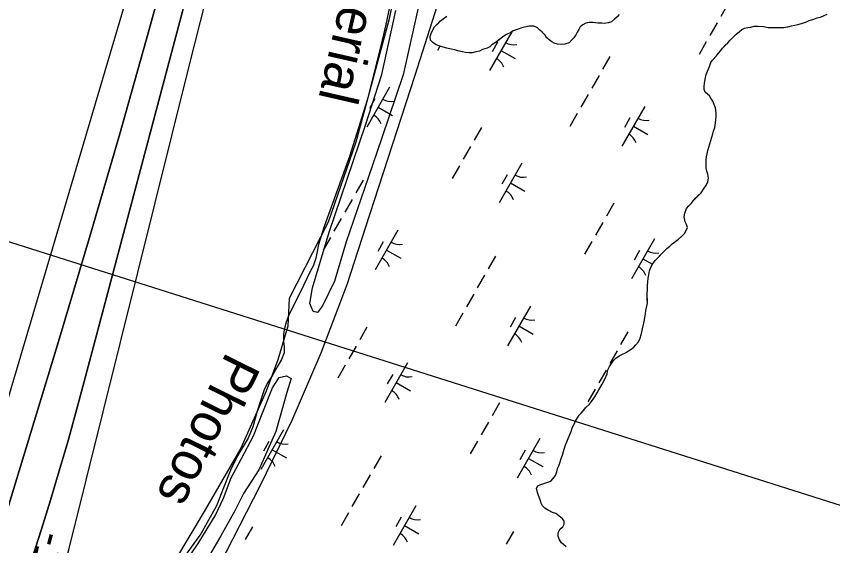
# Model space of a CAD drawing. Extents: x 3930721 to 3950824, y 220441 to 242861.
# Drawn here: x 3942447 to 3943337, y 231891 to 232468 of the extents above; entities that cross this region are included whole.
import ezdxf

# ---------------------------------------------------------------- set-up
doc = ezdxf.new("R2010")
doc.units = 0
for name, color, linetype in [('V-RIVR-EDGE', 7, 'Continuous'), ('V-RIVR-IDEN', 7, 'Continuous'), ('V-RIVR-JETY', 7, 'Continuous'), ('V-RIVR-RANG', 7, 'Continuous'), ('V-RRAP-FSHR', 7, 'Continuous'), ('V-TOPO-DPTH', 7, 'Continuous'), ('V-TOPO-MINR', 7, 'Continuous'), ('V-TOPO-SHOR', 7, 'Continuous'), ('V-UTIL-LINE', 7, 'Continuous'), ('V-WETL-SWMP', 7, 'Continuous')]:
    doc.layers.add(name, color=color, linetype=linetype)

msp = doc.modelspace()

# ---------------------------------------------------------------- linework, layer by layer
at = {"layer": 'V-RIVR-EDGE'}
msp.add_lwpolyline([(3942872.3, 232552.97), (3942853.41, 232464.02), (3942817.2, 232330.99), (3942787.28, 232243.61), (3942744.78, 232160.17), (3942743.2, 232130.26), (3942732.18, 232093.27), (3942719.59, 232059.42), (3942692.04, 231997.23), (3942651.89, 231927.96), (3942619.62, 231873.65), (3942581.05, 231802.02), (3942499.97, 231687.09), (3942487.38, 231656.39), (3942472.42, 231604.44), (3942450.38, 231502.11)], dxfattribs=at)
at = {"layer": 'V-RIVR-JETY'}
for points in [[(3942886.87, 232484), (3942868.8, 232404.38), (3942845.51, 232335.73), (3942830.62, 232291.93), (3942806.94, 232222.08), (3942794.01, 232179.09), (3942780.91, 232152.22), (3942775.48, 232145.08), (3942770.75, 232146.22), (3942767.12, 232154.83), (3942770.09, 232171.77), (3942788.35, 232232.51), (3942827.68, 232349.31), (3942845.6, 232404.54), (3942861.02, 232474.3)], [(3942616.45, 231850.12), (3942645.5, 231893.27), (3942664.08, 231923.35), (3942672.92, 231942.71), (3942681.35, 231964.81), (3942692.16, 231984.98), (3942705.66, 232010.68), (3942715.25, 232034.37), (3942726.37, 232062.79), (3942733.72, 232074.27), (3942741.57, 232075.92), (3942746.71, 232073.23), (3942742.15, 232057.84), (3942730, 232015.25), (3942711.54, 231973.38), (3942694.9, 231947.65), (3942685.25, 231928.68), (3942670.2, 231901.39), (3942652.42, 231870.93)]]:
    msp.add_lwpolyline(points, dxfattribs=at)
at = {"layer": 'V-RRAP-FSHR'}
msp.add_lwpolyline([(3942475.54, 231452.58), (3942499.37, 231528.95), (3942524.22, 231604.99), (3942550.68, 231680.43), (3942592.27, 231748.6), (3942638.59, 231813.81), (3942676.4, 231884.25), (3942712.89, 231955.84), (3942747.77, 232027.77), (3942779.46, 232100.92), (3942807.71, 232175.75), (3942832.6, 232251.78), (3942857.28, 232327.88), (3942881.97, 232403.97), (3942906.23, 232480.2)], dxfattribs=at)
at = {"layer": 'V-TOPO-DPTH'}
for points in [[(3942394.35, 231903.74), (3942586.24, 232551.54), (3942600.96, 232601.87), (3942615.46, 232652.28), (3942629.6, 232702.77), (3942643.52, 232753.34), (3942665.84, 232835.53), (3942668.29, 232845.07), (3942670.55, 232854.66), (3942672.53, 232864.32), (3942877.36, 233836.08), (3942881.48, 233843.98), (3943173.71, 234806.38)], [(3942394.35, 231903.74), (3942586.24, 232551.54), (3942600.96, 232601.87), (3942615.46, 232652.28), (3942629.6, 232702.77), (3942643.52, 232753.34), (3942665.84, 232835.53), (3942668.29, 232845.07), (3942670.55, 232854.66), (3942672.53, 232864.32), (3942877.36, 233836.08), (3942881.48, 233843.98), (3943173.71, 234806.38)], [(3942436.28, 231927.03), (3942493.1, 232113.56), (3942526.94, 232226.69), (3942560.03, 232340.04), (3942591.98, 232453.72), (3942623.16, 232567.61), (3942685.84, 232801.09), (3942691.85, 232824.28), (3942697.59, 232847.52), (3942702.93, 232870.87), (3942708.01, 232894.27), (3942928.96, 233833.41), (3943212.47, 234783.37)], [(3943212.47, 234783.37), (3942928.96, 233833.41), (3942708.01, 232894.27), (3942702.93, 232870.87), (3942697.59, 232847.52), (3942691.85, 232824.28), (3942685.84, 232801.09), (3942623.16, 232567.61), (3942591.98, 232453.72), (3942560.03, 232340.04), (3942526.94, 232226.69), (3942493.1, 232113.56), (3942436.28, 231927.03)], [(3942706.01, 232766.62), (3942520.88, 232068.19), (3942512.19, 232036.12), (3942503.25, 232004.12), (3942493.94, 231972.23), (3942484.39, 231940.4), (3942474.49, 231908.69), (3942464.38, 231877.04), (3942453.94, 231845.49), (3942443.28, 231814.02)]]:
    msp.add_lwpolyline(points, dxfattribs=at)
at = {"layer": 'V-TOPO-MINR'}
for points in [[(3942394.35, 231903.74), (3942586.24, 232551.54), (3942600.96, 232601.87), (3942615.46, 232652.28), (3942629.6, 232702.77), (3942643.52, 232753.34), (3942665.84, 232835.53), (3942668.29, 232845.07), (3942670.55, 232854.66), (3942672.53, 232864.32), (3942877.36, 233836.08), (3942881.48, 233843.98), (3943173.71, 234806.38)], [(3942436.28, 231927.03), (3942493.1, 232113.56), (3942526.94, 232226.69), (3942560.03, 232340.04), (3942591.98, 232453.72), (3942623.16, 232567.61), (3942685.84, 232801.09), (3942691.85, 232824.28), (3942697.59, 232847.52), (3942702.93, 232870.87), (3942708.01, 232894.27), (3942928.96, 233833.41), (3943212.47, 234783.37)], [(3942443.28, 231814.02), (3942453.94, 231845.49), (3942464.38, 231877.04), (3942474.49, 231908.69), (3942484.39, 231940.4), (3942493.94, 231972.23), (3942503.25, 232004.12), (3942512.19, 232036.12), (3942520.88, 232068.19), (3942706.01, 232766.62)], [(3942411.32, 231587.69), (3942493.88, 231849.38), (3942496.68, 231858.55), (3942499.37, 231867.74), (3942501.89, 231876.99), (3942504.29, 231886.27), (3942636.11, 232415.04), (3942653.61, 232485.21)]]:
    msp.add_lwpolyline(points, dxfattribs=at)
at = {"layer": 'V-TOPO-SHOR'}
for points in [[(3942972.83, 232442), (3942970.35, 232439.93), (3942965.76, 232436.84), (3942963.28, 232434.78), (3942960.47, 232433.42), (3942955.55, 232431.73), (3942952.03, 232430.03), (3942948.17, 232429.38), (3942944.31, 232428.38), (3942940.81, 232428.43), (3942936.96, 232428.48), (3942933.47, 232429.23), (3942928.59, 232430.34), (3942925.1, 232431.43), (3942921.27, 232432.19), (3942916.38, 232433.3), (3942912.55, 232434.4), (3942908.02, 232435.86), (3942904.89, 232436.95), (3942901.42, 232439.45), (3942898.66, 232441.93), (3942898.36, 232446.14), (3942899.45, 232449.27), (3942900.9, 232452.75), (3942903.05, 232456.57), (3942906.95, 232460.36), (3942909.78, 232463.12), (3942912.61, 232465.19), (3942916.5, 232468.28)], [(3943104.4, 232469.99), (3943102.26, 232467.57), (3943099.43, 232464.81), (3943095.89, 232462.06), (3943092.38, 232461.05), (3943088.52, 232460.4), (3943085.38, 232460.45), (3943081.18, 232460.5), (3943075.94, 232461.27), (3943071.74, 232461.33), (3943068.23, 232460.68), (3943064.71, 232458.97), (3943061.88, 232456.56), (3943060.45, 232453.78), (3943058.66, 232450.66), (3943057.22, 232447.88), (3943055.08, 232444.76), (3943052.95, 232442.34), (3943049.76, 232439.23), (3943045.19, 232437.89), (3943041.69, 232437.24), (3943037.14, 232437.65), (3943033.66, 232438.74), (3943030.88, 232440.18), (3943028.11, 232442.32), (3943025.69, 232444.8), (3943023.63, 232447.62), (3943020.52, 232450.81), (3943018.1, 232452.94), (3943015.34, 232455.43), (3943011.51, 232457.23), (3943006.27, 232457.3), (3943001.35, 232456.31), (3942998.2, 232455.66), (3942994.33, 232453.96), (3942988.71, 232452.28), (3942986.23, 232450.57), (3942981.65, 232448.18), (3942977.77, 232445.78), (3942975.3, 232444.06), (3942972.83, 232442)], [(3943299.16, 232459.27), (3943303.34, 232460.35), (3943308.57, 232462.15), (3943311.7, 232463.59), (3943315.53, 232464.67), (3943320.41, 232466.47), (3943323.89, 232467.21), (3943328.07, 232468.99), (3943331.2, 232470.42)], [(3943132.2, 232137.06), (3943133.18, 232143.71), (3943133.5, 232147.21), (3943134.49, 232152.11), (3943135.16, 232155.61), (3943135.12, 232159.81), (3943135.05, 232166.1), (3943135.37, 232169.25), (3943135.31, 232174.84), (3943135.63, 232177.99), (3943135.93, 232182.54), (3943136.6, 232186.04), (3943137.6, 232190.59), (3943138.96, 232194.45), (3943140.68, 232197.61), (3943143.78, 232201.84), (3943147.24, 232205.37), (3943152.08, 232210.31), (3943156.23, 232214.9), (3943159.7, 232217.38), (3943162.12, 232219.85), (3943164.9, 232221.62), (3943169.06, 232225.16), (3943172.87, 232228.35), (3943175.64, 232231.17), (3943177.35, 232234.33), (3943179.07, 232237.85), (3943177.99, 232240.98), (3943176.21, 232243.76), (3943175.45, 232249.35), (3943176.11, 232253.55), (3943177.81, 232258.46), (3943180.23, 232261.28), (3943182.99, 232264.1), (3943185.41, 232267.27), (3943188.18, 232270.1), (3943190.6, 232272.57), (3943193.71, 232275.74), (3943197.16, 232280.67), (3943199.57, 232284.19), (3943201.28, 232287.71), (3943201.94, 232291.56), (3943201.2, 232296.09), (3943200.11, 232299.23), (3943199.38, 232302.72), (3943199.34, 232306.21), (3943199.29, 232311.45), (3943199.61, 232314.95), (3943200.27, 232318.1), (3943200.94, 232321.6), (3943202.29, 232325.46), (3943203.31, 232328.97), (3943204.32, 232332.48), (3943206.7, 232339.84), (3943207.36, 232342.99), (3943208.72, 232346.85), (3943209.37, 232351.75), (3943209.69, 232355.25), (3943210.35, 232358.75), (3943210.31, 232362.94), (3943209.55, 232368.18), (3943208.12, 232372.01), (3943206.68, 232375.49), (3943204.55, 232378.96), (3943202.78, 232381.39), (3943198.2, 232385.19), (3943197.12, 232388.33), (3943197.08, 232391.82), (3943197.4, 232394.97), (3943198.05, 232399.52), (3943199.4, 232404.78), (3943200.76, 232408.29), (3943202.81, 232413.2), (3943204.51, 232417.76), (3943206.23, 232420.23), (3943210.38, 232424.81), (3943212.79, 232427.98), (3943215.21, 232430.8), (3943216.93, 232433.27), (3943220.05, 232436.44), (3943222.81, 232439.27), (3943225.58, 232442.09), (3943228.7, 232445.27), (3943232.16, 232448.45), (3943235.28, 232451.28), (3943238.05, 232453.75), (3943241.18, 232455.18), (3943244.67, 232455.92), (3943247.81, 232456.3), (3943251.64, 232457.39), (3943255.49, 232457.42), (3943261.78, 232457.14), (3943267.04, 232455.79), (3943270.88, 232455.83), (3943275.43, 232455.88), (3943279.97, 232455.92), (3943283.81, 232455.96), (3943288.35, 232456.71), (3943292.18, 232457.79), (3943296.02, 232458.53), (3943299.16, 232459.27)], [(3943046.63, 231889.43), (3943044.16, 231891.5), (3943041.69, 231893.92), (3943039.21, 231897.04), (3943037.77, 231901.22), (3943038.08, 231904.72), (3943040.14, 231908.94), (3943042.91, 231911.41), (3943044.63, 231914.22), (3943044.6, 231917.37), (3943042.82, 231920.15), (3943038.6, 231923.25), (3943035.42, 231925.67), (3943031.92, 231927.03), (3943029.11, 231928.4), (3943026.3, 231929.77), (3943023.48, 231931.49), (3943020.66, 231934.26), (3943019.23, 231937.04), (3943018.15, 231940.87), (3943016.35, 231945.4), (3943015.27, 231948.88), (3943014.17, 231953.41), (3943015.9, 231955.88), (3943019.03, 231957.31), (3943022.16, 231958.39), (3943025.65, 231959.47), (3943029.82, 231961.26), (3943032.24, 231963.73), (3943035, 231967.26), (3943036.36, 231971.11), (3943037.37, 231974.97), (3943038.74, 231977.78), (3943040.1, 231982.34), (3943041.11, 231985.84), (3943042.82, 231989.35), (3943043.83, 231993.56), (3943045.51, 231999.52), (3943047.21, 232004.08), (3943048.93, 232007.59), (3943050.63, 232012.15), (3943052, 232015.31), (3943053.01, 232018.82), (3943054.72, 232022.33), (3943056.77, 232026.55), (3943058.83, 232030.06), (3943060.9, 232033.23), (3943063.32, 232035.7), (3943065.74, 232038.52), (3943068.16, 232041.34), (3943071.96, 232045.23), (3943074.38, 232048.05), (3943077.83, 232052.97), (3943080.58, 232057.54), (3943082.29, 232060.71), (3943086.07, 232067.04), (3943088.82, 232072.31), (3943091.2, 232078.27), (3943092.21, 232082.48), (3943093.92, 232085.99), (3943095.98, 232089.51), (3943098.4, 232092.68), (3943100.82, 232095.15), (3943104.29, 232097.63), (3943107.42, 232099.41), (3943111.24, 232101.2), (3943114.72, 232103.33), (3943117.5, 232105.1), (3943120.27, 232107.23), (3943122.69, 232109.7), (3943125.45, 232112.87), (3943127.16, 232117.09), (3943128.52, 232120.6), (3943129.52, 232125.5), (3943130.52, 232130.4), (3943131.19, 232133.55), (3943132.2, 232137.06)]]:
    msp.add_lwpolyline(points, dxfattribs=at)
at = {"layer": 'V-UTIL-LINE'}
msp.add_lwpolyline([(3944448.96, 231161.17), (3944066.62, 231705.84), (3939716.97, 233085.7), (3938914.86, 233883.42)], dxfattribs=at)
at = {"layer": 'V-WETL-SWMP'}
for p, q in [((3943223.27, 232481.94), (3943215.32, 232468.06)), ((3943211.35, 232461.11), (3943203.39, 232447.23)), ((3942987.29, 232451.3), (3942963.16, 232409.17)), ((3942971.87, 232439.9), (3942965.91, 232429.49)), ((3943199.42, 232440.29), (3943191.47, 232426.4)), ((3942909.07, 232435.52), (3942906.3, 232430.69)), ((3942975.58, 232430.86), (3942991.2, 232421.92)), ((3943094.38, 232424.39), (3943086.42, 232410.5)), ((3943082.45, 232403.56), (3943074.5, 232389.68)), ((3942854.14, 232390.66), (3942829.29, 232347.28)), ((3942838, 232378.01), (3942832.04, 232367.6)), ((3943070.52, 232382.74), (3943062.57, 232368.85)), ((3942841.71, 232368.97), (3942857.33, 232360.02)), ((3943132.35, 232369.89), (3943107.5, 232326.5)), ((3943058.59, 232361.91), (3943050.64, 232348.03)), ((3943116.21, 232357.24), (3943110.25, 232346.82)), ((3942954.21, 232346.84), (3942946.26, 232332.95)), ((3943119.92, 232348.2), (3943135.54, 232339.25)), ((3942942.29, 232326.01), (3942934.33, 232312.13)), ((3942930.36, 232305.19), (3942922.41, 232291.3)), ((3942998.48, 232308), (3942973.63, 232264.61)), ((3942825.32, 232289.29), (3942817.36, 232275.4)), ((3942982.34, 232295.35), (3942976.38, 232284.93)), ((3942986.06, 232286.3), (3943001.68, 232277.36)), ((3942813.39, 232268.46), (3942805.44, 232254.58)), ((3943098.56, 232264.17), (3943090.6, 232250.29)), ((3942801.46, 232247.63), (3942793.51, 232233.75)), ((3943086.63, 232243.35), (3943078.68, 232229.46)), ((3942863.29, 232234.79), (3942838.44, 232191.4)), ((3942789.53, 232226.81), (3942781.58, 232212.92)), ((3943142.82, 232225.33), (3943117.97, 232181.94)), ((3942847.15, 232222.13), (3942841.19, 232211.72)), ((3943074.7, 232222.52), (3943066.75, 232208.63)), ((3942850.86, 232213.09), (3942866.48, 232204.15)), ((3942969.66, 232206.62), (3942961.71, 232192.74)), ((3943126.68, 232212.68), (3943120.72, 232202.27)), ((3943130.4, 232203.64), (3943140.75, 232197.71)), ((3942957.73, 232185.79), (3942949.78, 232171.91)), ((3942945.8, 232164.97), (3942937.85, 232151.08)), ((3942933.88, 232144.14), (3942925.92, 232130.26)), ((3943007.63, 232152.12), (3942982.78, 232108.73)), ((3942991.49, 232139.47), (3942985.53, 232129.05)), ((3942829.49, 232129.07), (3942821.54, 232115.19)), ((3942995.2, 232130.43), (3943010.82, 232121.48)), ((3943114, 232123.95), (3943106.05, 232110.07)), ((3942817.57, 232108.24), (3942809.62, 232094.36)), ((3943102.07, 232103.13), (3943094.12, 232089.24)), ((3942805.64, 232087.42), (3942797.69, 232073.53)), ((3942873.76, 232090.23), (3942848.91, 232046.84)), ((3943090.14, 232082.3), (3943082.19, 232068.42)), ((3942857.62, 232077.58), (3942851.66, 232067.16)), ((3942861.34, 232068.54), (3942876.96, 232059.59)), ((3943078.22, 232061.48), (3943070.27, 232047.59)), ((3942973.84, 232046.4), (3942965.88, 232032.52)), ((3942961.91, 232025.58), (3942953.96, 232011.69)), ((3942738.57, 232017.02), (3942713.72, 231973.63)), ((3942722.43, 232004.37), (3942716.47, 231993.95)), ((3942949.98, 232004.75), (3942942.03, 231990.87)), ((3943018.1, 232007.56), (3942993.25, 231964.18)), ((3942726.14, 231995.32), (3942741.76, 231986.38)), ((3943001.97, 231994.91), (3942996, 231984.5)), ((3942844.94, 231988.85), (3942836.99, 231974.97)), ((3943005.68, 231985.87), (3943021.3, 231976.92)), ((3942833.01, 231968.03), (3942825.06, 231954.14)), ((3942821.08, 231947.2), (3942813.13, 231933.32)), ((3942882.91, 231934.35), (3942858.06, 231890.96)), ((3942809.16, 231926.37), (3942801.21, 231912.49)), ((3942866.77, 231921.7), (3942860.81, 231911.29)), ((3942704.78, 231911.3), (3942696.82, 231897.42)), ((3942870.49, 231912.66), (3942886.11, 231903.71)), ((3942989.28, 231906.19), (3942981.33, 231892.3))]:
    msp.add_line(p, q, dxfattribs=at)
for points in [[(3942865.6, 232533.94), (3942849.96, 232459.24), (3942844.59, 232435.85), (3942829.79, 232376.67), (3942810.35, 232315.34), (3942782.89, 232239), (3942776.79, 232219.33), (3942773.67, 232204.37), (3942770.73, 232195.71), (3942767.98, 232190.55), (3942756.33, 232166.16), (3942749.23, 232152.61), (3942744.2, 232142.06), (3942741.48, 232134.33), (3942739.23, 232126.14), (3942738.35, 232121), (3942738.42, 232113.77), (3942739.19, 232107.47), (3942739.02, 232101.17), (3942736.29, 232093.68), (3942732.4, 232086.87), (3942725.97, 232076.07), (3942721.15, 232068.32), (3942717.5, 232060.59), (3942712.5, 232046.54), (3942710.02, 232038.35), (3942708.45, 232031.8), (3942704.84, 232020.33), (3942700.06, 232008.15), (3942691.34, 231993.59), (3942686.99, 231985.85), (3942680.82, 231972.95), (3942673.08, 231953.74), (3942665.34, 231934.3), (3942648.15, 231903.56), (3942633.2, 231882.64)], [(3943104.39, 232469.99), (3943102.26, 232467.57), (3943099.43, 232464.81), (3943095.89, 232462.06), (3943092.38, 232461.05), (3943088.52, 232460.41), (3943081.18, 232460.5), (3943075.94, 232461.27), (3943071.74, 232461.33), (3943068.23, 232460.68), (3943064.71, 232458.97), (3943061.88, 232456.56), (3943060.45, 232453.78), (3943058.66, 232450.66), (3943057.22, 232447.88), (3943055.08, 232444.76), (3943052.95, 232442.33), (3943049.76, 232439.23), (3943045.19, 232437.89), (3943041.69, 232437.24), (3943037.14, 232437.65), (3943033.66, 232438.74), (3943030.88, 232440.18), (3943028.11, 232442.32), (3943025.69, 232444.8), (3943023.63, 232447.62), (3943020.52, 232450.81), (3943018.1, 232452.94), (3943015.34, 232455.43), (3943011.51, 232457.23), (3943006.27, 232457.3), (3943001.35, 232456.31), (3942998.2, 232455.66), (3942994.33, 232453.96), (3942988.71, 232452.28), (3942986.23, 232450.57), (3942981.65, 232448.18), (3942977.77, 232445.78), (3942975.3, 232444.06), (3942970.35, 232439.93), (3942965.76, 232436.84), (3942963.28, 232434.78), (3942960.47, 232433.42), (3942955.55, 232431.73), (3942952.02, 232430.03), (3942948.17, 232429.38), (3942944.31, 232428.38), (3942936.96, 232428.48), (3942933.47, 232429.23), (3942928.59, 232430.34), (3942925.1, 232431.43), (3942921.27, 232432.19), (3942916.38, 232433.3), (3942912.55, 232434.4), (3942908.02, 232435.86), (3942904.89, 232436.95), (3942901.42, 232439.45), (3942898.66, 232441.93), (3942898.36, 232446.13), (3942899.45, 232449.27), (3942900.9, 232452.75), (3942903.05, 232456.57), (3942909.78, 232463.13), (3942912.61, 232465.19), (3942916.5, 232468.29)], [(3943212.79, 232427.98), (3943215.21, 232430.8), (3943216.93, 232433.27), (3943228.7, 232445.27), (3943232.16, 232448.45), (3943235.28, 232451.28), (3943238.05, 232453.75), (3943241.18, 232455.18), (3943244.67, 232455.92), (3943247.81, 232456.3), (3943251.64, 232457.39), (3943255.49, 232457.42), (3943261.78, 232457.14), (3943267.04, 232455.79), (3943283.81, 232455.96), (3943288.35, 232456.71), (3943292.18, 232457.8), (3943296.02, 232458.53), (3943299.16, 232459.26), (3943303.34, 232460.36), (3943308.57, 232462.15), (3943311.7, 232463.58), (3943315.53, 232464.67), (3943320.41, 232466.47), (3943323.89, 232467.2), (3943328.07, 232468.99)], [(3943056.77, 232026.55), (3943058.83, 232030.06), (3943060.9, 232033.23), (3943063.32, 232035.7), (3943068.16, 232041.34), (3943071.96, 232045.22), (3943074.38, 232048.04), (3943077.83, 232052.97), (3943080.58, 232057.54), (3943082.29, 232060.71), (3943086.07, 232067.04), (3943088.82, 232072.31), (3943091.2, 232078.27), (3943092.21, 232082.48), (3943093.92, 232085.99), (3943095.98, 232089.51), (3943098.4, 232092.68), (3943100.82, 232095.15), (3943104.29, 232097.63), (3943107.42, 232099.41), (3943111.24, 232101.2), (3943114.72, 232103.33), (3943117.5, 232105.1), (3943120.27, 232107.23), (3943122.69, 232109.7), (3943125.46, 232112.87), (3943127.16, 232117.09), (3943128.52, 232120.6), (3943130.52, 232130.4), (3943131.19, 232133.55), (3943132.2, 232137.06), (3943133.18, 232143.71), (3943133.5, 232147.21), (3943134.5, 232152.11), (3943135.16, 232155.61), (3943135.05, 232166.1), (3943135.37, 232169.25), (3943135.31, 232174.84), (3943135.63, 232177.99), (3943135.94, 232182.54), (3943136.6, 232186.04), (3943137.6, 232190.59), (3943138.96, 232194.45), (3943140.68, 232197.61), (3943143.78, 232201.84), (3943152.08, 232210.31), (3943156.23, 232214.9), (3943159.7, 232217.38), (3943162.12, 232219.85), (3943164.9, 232221.63), (3943169.06, 232225.16), (3943172.87, 232228.35), (3943175.64, 232231.17), (3943177.35, 232234.33), (3943179.07, 232237.85), (3943177.98, 232240.98), (3943176.21, 232243.76), (3943175.45, 232249.35), (3943176.11, 232253.55), (3943177.81, 232258.46), (3943180.23, 232261.28), (3943182.99, 232264.1), (3943185.41, 232267.27), (3943193.71, 232275.74), (3943197.16, 232280.67), (3943199.57, 232284.19), (3943201.28, 232287.71), (3943201.94, 232291.56), (3943201.2, 232296.09), (3943200.12, 232299.23), (3943199.38, 232302.71), (3943199.29, 232311.45), (3943199.61, 232314.95), (3943200.27, 232318.1), (3943200.94, 232321.61), (3943202.3, 232325.46), (3943204.32, 232332.48), (3943206.69, 232339.84), (3943207.36, 232342.99), (3943208.72, 232346.85), (3943209.37, 232351.75), (3943209.68, 232355.25), (3943210.35, 232358.75), (3943210.31, 232362.94), (3943209.55, 232368.18), (3943208.12, 232372.01), (3943206.68, 232375.49), (3943204.55, 232378.96), (3943202.78, 232381.39), (3943198.2, 232385.19), (3943197.12, 232388.33), (3943197.08, 232391.82), (3943197.4, 232394.97), (3943198.05, 232399.52), (3943199.4, 232404.78), (3943200.76, 232408.29), (3943202.81, 232413.2), (3943204.51, 232417.76), (3943206.23, 232420.23), (3943210.38, 232424.81), (3943212.79, 232427.98)], [(3943046.63, 231889.43), (3943044.16, 231891.5), (3943041.69, 231893.92), (3943039.21, 231897.04), (3943037.77, 231901.22), (3943038.08, 231904.72), (3943040.14, 231908.94), (3943042.91, 231911.41), (3943044.63, 231914.23), (3943044.6, 231917.37), (3943042.82, 231920.15), (3943038.6, 231923.25), (3943035.43, 231925.67), (3943031.92, 231927.03), (3943026.3, 231929.77), (3943023.48, 231931.49), (3943020.66, 231934.26), (3943019.23, 231937.04), (3943018.15, 231940.87), (3943016.35, 231945.4), (3943015.27, 231948.88), (3943014.17, 231953.41), (3943015.9, 231955.88), (3943019.03, 231957.31), (3943022.16, 231958.39), (3943025.65, 231959.47), (3943029.82, 231961.26), (3943032.24, 231963.73), (3943035, 231967.26), (3943036.36, 231971.11), (3943037.37, 231974.97), (3943038.74, 231977.78), (3943040.1, 231982.34), (3943041.11, 231985.84), (3943042.82, 231989.35), (3943043.83, 231993.56), (3943045.51, 231999.52), (3943047.21, 232004.08), (3943048.93, 232007.59), (3943050.63, 232012.15), (3943051.99, 232015.31), (3943053.01, 232018.82), (3943056.77, 232026.55)]]:
    msp.add_lwpolyline(points, dxfattribs=at)
for centre, start, end in [((3942989.52, 232454.71), 239.42788, 280.97154), ((3942962.06, 232406.77), 19.42788, 60.97154), ((3942855.65, 232392.82), 239.42788, 280.97154), ((3942828.19, 232344.88), 19.42788, 60.97154), ((3943133.86, 232372.05), 239.42788, 280.97154), ((3943106.4, 232324.11), 19.42788, 60.97154), ((3942999.99, 232310.15), 239.42788, 280.97154), ((3942972.54, 232262.22), 19.42788, 60.97154), ((3942864.8, 232236.94), 239.42788, 280.97154), ((3943144.33, 232227.49), 239.42788, 280.97154), ((3942837.34, 232189.01), 19.42788, 60.97154), ((3943116.88, 232179.55), 19.42788, 60.97154), ((3943009.14, 232154.28), 239.42788, 280.97154), ((3942981.68, 232106.34), 19.42788, 60.97154), ((3942875.27, 232092.39), 239.42788, 280.97154), ((3942847.82, 232044.45), 19.42788, 60.97154), ((3942740.08, 232019.18), 239.42788, 280.97154), ((3943019.61, 232009.72), 239.42788, 280.97154), ((3942712.62, 231971.24), 19.42788, 60.97154), ((3942992.16, 231961.78), 19.42788, 60.97154), ((3942884.42, 231936.51), 239.42788, 280.97154), ((3942856.96, 231888.57), 19.42788, 60.97154)]:
    msp.add_arc(centre, 17.62, start, end, dxfattribs=at)

# ---------------------------------------------------------------- texts
at = {"layer": 'V-RIVR-IDEN'}
for s, rotation, p in [('Aerial', 257.07703, (3942808.41, 232518.4)), ('Photos', 243.66129, (3942676.77, 232103.29))]:
    msp.add_text(s, height=42, rotation=rotation, dxfattribs=at).set_placement(p)
at = {"layer": 'V-RIVR-RANG'}
msp.add_text('-16', height=33.5, rotation=255.02833, dxfattribs=at).set_placement((3942473.29, 231908.12))

doc.saveas('drawing.dxf')
